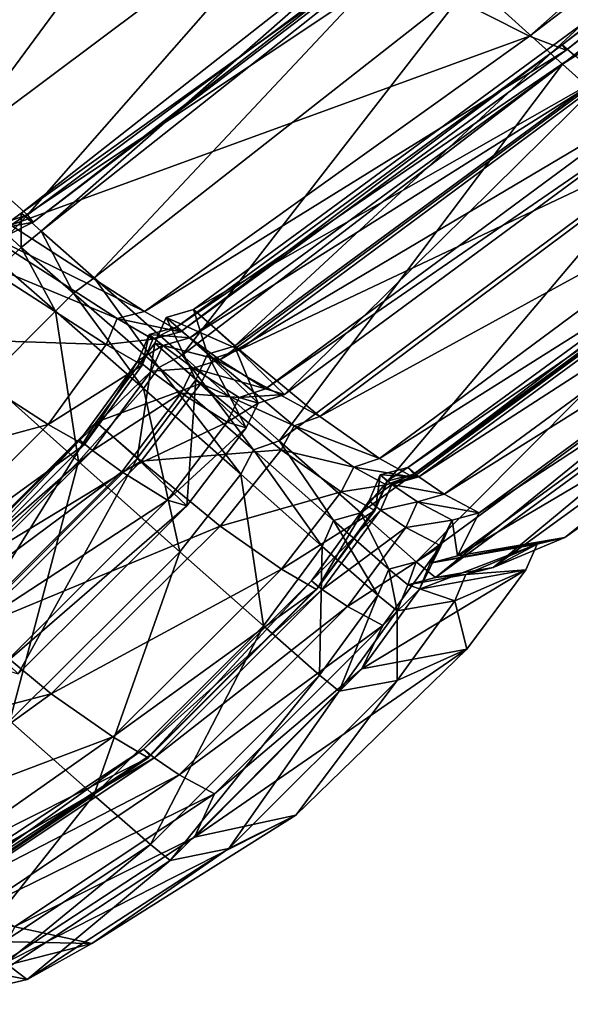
# Model space of a CAD drawing. Header units: millimetres. Extents: x 2387 to 13955, y -4964 to 364.
# Tile 936 of 1056: x 4559.35 to 4563.35, y 159.3 to 166.46. Entities that reach past the tile are written whole.
import ezdxf

# ---------------------------------------------------------------- set-up
doc = ezdxf.new("R2010")
doc.units = ezdxf.units.MM
doc.header["$MEASUREMENT"] = 0
doc.layers.add('Predefinito', color=7, linetype='Continuous', true_color=0x000000)

# ---------------------------------------------------------------- blocks, each defined once
blk = doc.blocks.new('Blocco 07')
at = {"layer": 'Predefinito'}
for points in [[(-300.1626, 170.9306, 304.6185), (-308.9433, 159.0743, 304.5374), (-308.9904, 159.0042, 320.2584)], [(-308.9904, 159.0042, 320.2584), (-300.1757, 170.8554, 320.3396), (-300.1626, 170.9306, 304.6185)], [(-308.9433, 159.0743, 304.5374), (-300.1626, 170.9306, 304.6185), (-300.0926, 170.8709, 301.1067)], [(-300.1757, 170.8554, 320.3396), (-308.9904, 159.0042, 320.2584), (-308.97, 158.8272, 359.3669)], [(-308.97, 158.8272, 359.3669), (-300.1193, 170.6884, 359.4481), (-300.1757, 170.8554, 320.3396)], [(-300.0926, 170.8709, 301.1067), (-308.8522, 159.0276, 301.0257), (-308.9433, 159.0743, 304.5374)], [(-308.8522, 159.0276, 301.0257), (-300.0926, 170.8709, 301.1067), (-299.899, 170.6588, 298.6248)], [(-300.1193, 170.6884, 359.4481), (-308.97, 158.8272, 359.3669), (-308.9195, 158.6139, 398.4755)], [(-308.9195, 158.6139, 398.4755), (-300.1025, 170.4899, 398.5567), (-300.1193, 170.6884, 359.4481)], [(-299.899, 170.6588, 298.6248), (-308.6141, 158.8564, 298.5442), (-308.8522, 159.0276, 301.0257)], [(-308.6141, 158.8564, 298.5442), (-299.899, 170.6588, 298.6248), (-299.5196, 170.2229, 296.8556)]]:
    blk.add_3dface(points, dxfattribs=at)
blk = doc.blocks.new('Blocco 08')
at = {"layer": 'Predefinito'}
for points in [[(-367.6833, -109.7178, 440.4827), (-375.5652, -115.3352, 440.5457), (-374.594, -115.8266, 435.5195)], [(-374.594, -115.8266, 435.5195), (-366.7121, -109.8035, 435.4521), (-367.6833, -109.7178, 440.4827)], [(-374.3573, -115.8886, 433.4953), (-366.4539, -109.7122, 433.4404), (-366.4344, -109.7584, 433.6364)], [(-366.3754, -109.7953, 433.2709), (-366.4539, -109.7122, 433.4404), (-374.3573, -115.8886, 433.4953)], [(-366.4344, -109.7584, 433.6364), (-374.3284, -115.9267, 433.6979), (-374.3573, -115.8886, 433.4953)], [(-374.3284, -115.9267, 433.6979), (-366.4344, -109.7584, 433.6364), (-366.7121, -109.8035, 435.4521)], [(-366.4519, -109.8302, 16.9158), (-374.3541, -116.029, 17.0109), (-375.016, -115.4309, 16.2828)], [(-366.7121, -109.8035, 435.4521), (-374.594, -115.8266, 435.5195), (-374.3284, -115.9267, 433.6979)], [(-374.3573, -115.8886, 433.4953), (-374.2676, -115.9654, 433.3194), (-366.3754, -109.7953, 433.2709)], [(-374.3541, -116.029, 17.0109), (-366.4519, -109.8302, 16.9158), (-365.7119, -110.5058, 18.649)], [(-388.4785, -110.1412, 485.8578), (-378.3609, -117.1984, 440.565), (-375.5652, -115.3352, 440.5457)], [(-365.7119, -110.5058, 18.649), (-373.6205, -116.6884, 18.7341), (-374.3541, -116.029, 17.0109)], [(-379.5099, -115.9925, 14.1021), (-380.1455, -115.4311, 13.7388), (-377.3919, -113.2949, 13.5953)], [(-377.3919, -113.2949, 13.5953), (-376.7393, -113.8793, 13.9777), (-379.5099, -115.9925, 14.1021)], [(-378.7769, -116.6433, 14.8995), (-379.5099, -115.9925, 14.1021), (-376.7393, -113.8793, 13.9777)], [(-376.7393, -113.8793, 13.9777), (-375.9863, -114.5556, 14.8187), (-378.7769, -116.6433, 14.8995)], [(-378.2403, -117.1242, 15.7452), (-378.7769, -116.6433, 14.8995), (-375.9863, -114.5556, 14.8187)], [(-375.9863, -114.5556, 14.8187), (-375.4417, -115.0426, 15.7081), (-378.2403, -117.1242, 15.7452)], [(-378.141, -117.242, 16.3442), (-378.2851, -117.1129, 16.4515), (-375.5299, -114.9483, 16.4095)], [(-375.4164, -115.0557, 16.2325), (-375.5299, -114.9483, 16.4095), (-378.2851, -117.1129, 16.4515)], [(-375.5299, -114.9483, 16.4095), (-375.4022, -115.0722, 16.2546), (-378.141, -117.242, 16.3442)], [(-378.2851, -117.1129, 16.4515), (-378.1973, -117.1772, 16.2572), (-375.4164, -115.0557, 16.2325)], [(-378.1973, -117.1772, 16.2572), (-378.2403, -117.1242, 15.7452), (-375.4417, -115.0426, 15.7081)], [(-375.4417, -115.0426, 15.7081), (-375.4164, -115.0557, 16.2325), (-378.1973, -117.1772, 16.2572)], [(-377.7544, -117.5804, 16.4122), (-378.141, -117.242, 16.3442), (-375.4022, -115.0722, 16.2546)], [(-375.4022, -115.0722, 16.2546), (-375.016, -115.4309, 16.2828), (-377.7544, -117.5804, 16.4122)], [(-374.594, -115.8266, 435.5195), (-375.5652, -115.3352, 440.5457), (-378.3609, -117.1984, 440.565)], [(-377.1165, -118.1421, 17.1319), (-377.7544, -117.5804, 16.4122), (-375.016, -115.4309, 16.2828)], [(-375.016, -115.4309, 16.2828), (-374.3541, -116.029, 17.0109), (-377.1165, -118.1421, 17.1319)], [(-376.7368, -118.0789, 426.7108), (-377.0344, -117.8124, 426.4962), (-374.2001, -115.7285, 426.4898)], [(-373.8898, -116.023, 426.4219), (-374.2001, -115.7285, 426.4898), (-377.0344, -117.8124, 426.4962)], [(-374.2001, -115.7285, 426.4898), (-373.9187, -116.0054, 426.6592), (-376.7368, -118.0789, 426.7108)], [(-378.3609, -117.1984, 440.565), (-377.3889, -117.825, 435.553), (-374.594, -115.8266, 435.5195)], [(-374.3284, -115.9267, 433.6979), (-374.594, -115.8266, 435.5195), (-377.3889, -117.825, 435.553)], [(-377.1282, -117.9737, 433.7214), (-377.158, -117.9389, 433.4966), (-374.3573, -115.8886, 433.4953)], [(-374.2676, -115.9654, 433.3194), (-374.3573, -115.8886, 433.4953), (-377.158, -117.9389, 433.4966)], [(-374.3573, -115.8886, 433.4953), (-374.3284, -115.9267, 433.6979), (-377.1282, -117.9737, 433.7214)], [(-377.3889, -117.825, 435.553), (-377.1282, -117.9737, 433.7214), (-374.3284, -115.9267, 433.6979)], [(-377.158, -117.9389, 433.4966), (-377.0612, -118.0175, 433.2997), (-374.2676, -115.9654, 433.3194)], [(-374.059, -116.125, 432.4134), (-374.2676, -115.9654, 433.3194), (-377.0612, -118.0175, 433.2997)], [(-376.4109, -118.7656, 18.8238), (-377.1165, -118.1421, 17.1319), (-374.3541, -116.029, 17.0109)], [(-377.0344, -117.8124, 426.4962), (-376.6992, -118.1053, 426.3873), (-373.8898, -116.023, 426.4219)], [(-376.372, -118.4294, 427.6779), (-376.7368, -118.0789, 426.7108), (-373.9187, -116.0054, 426.6592)], [(-373.3407, -116.516, 425.6235), (-373.8898, -116.023, 426.4219), (-376.6992, -118.1053, 426.3873)], [(-374.3541, -116.029, 17.0109), (-373.6205, -116.6884, 18.7341), (-376.4109, -118.7656, 18.8238)], [(-373.9187, -116.0054, 426.6592), (-373.5811, -116.3679, 427.6086), (-376.372, -118.4294, 427.6779)], [(-377.0612, -118.0175, 433.2997), (-376.8434, -118.1777, 432.3946), (-374.059, -116.125, 432.4134)], [(-373.7291, -116.3333, 430.0189), (-374.059, -116.125, 432.4134), (-376.8434, -118.1777, 432.3946)], [(-376.8434, -118.1777, 432.3946), (-376.5106, -118.3885, 430.0469), (-373.7291, -116.3333, 430.0189)], [(-373.5811, -116.3679, 427.6086), (-373.7291, -116.3333, 430.0189), (-376.5106, -118.3885, 430.0469)], [(-376.5106, -118.3885, 430.0469), (-376.372, -118.4294, 427.6779), (-373.5811, -116.3679, 427.6086)], [(-376.6992, -118.1053, 426.3873), (-376.1176, -118.5876, 425.576), (-373.3407, -116.516, 425.6235)], [(-372.9049, -116.8344, 423.2642), (-373.3407, -116.516, 425.6235), (-376.1176, -118.5876, 425.576)], [(-378.7769, -116.6433, 14.8995), (-378.2403, -117.1242, 15.7452), (-378.4304, -117.1899, 15.7562)], [(-375.8196, -119.2887, 21.8076), (-376.4109, -118.7656, 18.8238), (-373.6205, -116.6884, 18.7341)], [(-373.6205, -116.6884, 18.7341), (-373.0184, -117.2297, 21.7456), (-375.8196, -119.2887, 21.8076)], [(-376.1176, -118.5876, 425.576), (-375.6823, -118.893, 423.2569), (-372.9049, -116.8344, 423.2642)], [(-372.6483, -116.9815, 420.8585), (-372.9049, -116.8344, 423.2642), (-375.6823, -118.893, 423.2569)], [(-372.6014, -116.9779, 419.5359), (-372.6772, -116.9106, 419.7215), (-375.4786, -118.9597, 419.7355)], [(-375.4321, -119.0063, 419.9565), (-375.4786, -118.9597, 419.7355), (-372.6772, -116.9106, 419.7215)], [(-372.6772, -116.9106, 419.7215), (-372.634, -116.9598, 419.9202), (-375.4321, -119.0063, 419.9565)], [(-375.6823, -118.893, 423.2569), (-375.4395, -119.0299, 420.8953), (-372.6483, -116.9815, 420.8585)], [(-375.4786, -118.9597, 419.7355), (-375.3969, -119.0273, 419.5285), (-372.6014, -116.9779, 419.5359)], [(-375.4395, -119.0299, 420.8953), (-375.4321, -119.0063, 419.9565), (-372.634, -116.9598, 419.9202)], [(-372.634, -116.9598, 419.9202), (-372.6483, -116.9815, 420.8585), (-375.4395, -119.0299, 420.8953)], [(-372.4247, -117.1061, 417.7064), (-372.6014, -116.9779, 419.5359), (-375.3969, -119.0273, 419.5285)], [(-378.2847, -117.3615, 16.3898), (-378.4358, -117.2234, 16.4632), (-378.2851, -117.1129, 16.4515)], [(-378.1973, -117.1772, 16.2572), (-378.2851, -117.1129, 16.4515), (-378.4358, -117.2234, 16.4632)], [(-378.3698, -117.2637, 16.2591), (-378.4304, -117.1899, 15.7562), (-378.2403, -117.1242, 15.7452)], [(-378.2403, -117.1242, 15.7452), (-378.1973, -117.1772, 16.2572), (-378.3698, -117.2637, 16.2591)], [(-378.2851, -117.1129, 16.4515), (-378.141, -117.242, 16.3442), (-378.2847, -117.3615, 16.3898)], [(-375.3969, -119.0273, 419.5285), (-375.2131, -119.1536, 417.6894), (-372.4247, -117.1061, 417.7064)], [(-372.1717, -117.2449, 412.5721), (-372.4247, -117.1061, 417.7064), (-375.2131, -119.1536, 417.6894)], [(-377.3889, -117.825, 435.553), (-378.3609, -117.1984, 440.565), (-378.5599, -117.251, 440.5637)], [(-378.4358, -117.2234, 16.4632), (-378.3698, -117.2637, 16.2591), (-378.1973, -117.1772, 16.2572)], [(-377.5884, -117.8774, 435.5611), (-378.5599, -117.251, 440.5637), (-378.6395, -117.4399, 440.5676)], [(-378.5599, -117.251, 440.5637), (-377.5884, -117.8774, 435.5611), (-377.3889, -117.825, 435.553)], [(-378.4358, -117.2234, 16.4632), (-378.2847, -117.3615, 16.3898), (-378.4217, -117.4866, 16.3466)], [(-377.9048, -117.692, 16.4847), (-378.2847, -117.3615, 16.3898), (-378.141, -117.242, 16.3442)], [(-378.141, -117.242, 16.3442), (-377.7544, -117.5804, 16.4122), (-377.9048, -117.692, 16.4847)], [(-375.4165, -119.6436, 25.3501), (-375.8196, -119.2887, 21.8076), (-373.0184, -117.2297, 21.7456)], [(-373.0184, -117.2297, 21.7456), (-372.6138, -117.5905, 25.3066), (-375.4165, -119.6436, 25.3501)], [(-375.2131, -119.1536, 417.6894), (-374.9592, -119.2876, 412.5683), (-372.1717, -117.2449, 412.5721)], [(-372.3346, -117.569, 360.7541), (-372.1717, -117.2449, 412.5721), (-374.9592, -119.2876, 412.5683)], [(-378.0354, -117.8247, 16.4148), (-378.4217, -117.4866, 16.3466), (-378.2847, -117.3615, 16.3898)], [(-378.2847, -117.3615, 16.3898), (-377.9048, -117.692, 16.4847), (-378.0354, -117.8247, 16.4148)], [(-377.6677, -118.0664, 435.5545), (-378.6395, -117.4399, 440.5676), (-379.0604, -118.0189, 440.5753)], [(-378.6395, -117.4399, 440.5676), (-377.6677, -118.0664, 435.5545), (-377.5884, -117.8774, 435.5611)], [(-378.4217, -117.4866, 16.3466), (-378.0354, -117.8247, 16.4148), (-378.5347, -118.3219, 16.3126)], [(-375.1179, -119.6017, 360.7713), (-374.3385, -119.4667, 218.8973), (-371.5098, -117.471, 218.8725)], [(-371.5098, -117.471, 218.8725), (-372.3346, -117.569, 360.7541), (-375.1179, -119.6017, 360.7713)], [(-372.0616, -117.6551, 77.8681), (-371.5098, -117.471, 218.8725), (-374.3385, -119.4667, 218.8973)], [(-377.285, -118.2319, 17.1981), (-377.9048, -117.692, 16.4847), (-377.7544, -117.5804, 16.4122)], [(-377.7544, -117.5804, 16.4122), (-377.1165, -118.1421, 17.1319), (-377.285, -118.2319, 17.1981)], [(-375.277, -119.7586, 28.7131), (-375.4165, -119.6436, 25.3501), (-372.6138, -117.5905, 25.3066)], [(-372.6138, -117.5905, 25.3066), (-372.4748, -117.7087, 28.6803), (-375.277, -119.7586, 28.7131)], [(-374.9592, -119.2876, 412.5683), (-375.1179, -119.6017, 360.7713), (-372.3346, -117.569, 360.7541)], [(-377.3971, -118.386, 17.1346), (-378.0354, -117.8247, 16.4148), (-377.9048, -117.692, 16.4847)], [(-377.9048, -117.692, 16.4847), (-377.285, -118.2319, 17.1981), (-377.3971, -118.386, 17.1346)], [(-374.8571, -119.6863, 77.8956), (-375.277, -119.7586, 28.7131), (-372.4748, -117.7087, 28.6803)], [(-374.3385, -119.4667, 218.8973), (-374.8571, -119.6863, 77.8956), (-372.0616, -117.6551, 77.8681)], [(-372.4748, -117.7087, 28.6803), (-372.0616, -117.6551, 77.8681), (-374.8571, -119.6863, 77.8956)], [(-377.868, -118.9158, 17.0421), (-378.5347, -118.3219, 16.3126), (-378.0354, -117.8247, 16.4148)], [(-378.0354, -117.8247, 16.4148), (-377.3971, -118.386, 17.1346), (-377.868, -118.9158, 17.0421)], [(-377.1282, -117.9737, 433.7214), (-377.3889, -117.825, 435.553), (-377.5884, -117.8774, 435.5611)], [(-376.932, -118.1369, 426.731), (-377.2321, -117.8695, 426.4874), (-377.0344, -117.8124, 426.4962)], [(-376.6992, -118.1053, 426.3873), (-377.0344, -117.8124, 426.4962), (-377.2321, -117.8695, 426.4874)], [(-377.0344, -117.8124, 426.4962), (-376.7368, -118.0789, 426.7108), (-376.932, -118.1369, 426.731)], [(-377.328, -118.0261, 433.7228), (-377.5884, -117.8774, 435.5611), (-377.6677, -118.0664, 435.5545)], [(-377.5884, -117.8774, 435.5611), (-377.328, -118.0261, 433.7228), (-377.1282, -117.9737, 433.7214)], [(-377.0159, -118.3218, 426.7131), (-377.3152, -118.0557, 426.4986), (-377.2321, -117.8695, 426.4874)], [(-376.8895, -118.1683, 426.3505), (-377.2321, -117.8695, 426.4874), (-377.3152, -118.0557, 426.4986)], [(-377.2321, -117.8695, 426.4874), (-376.8895, -118.1683, 426.3505), (-376.6992, -118.1053, 426.3873)], [(-377.2321, -117.8695, 426.4874), (-376.932, -118.1369, 426.731), (-377.0159, -118.3218, 426.7131)], [(-377.4073, -118.2155, 433.7239), (-377.4361, -118.1808, 433.4979), (-377.3558, -117.9925, 433.4832)], [(-377.2566, -118.074, 433.272), (-377.3558, -117.9925, 433.4832), (-377.4361, -118.1808, 433.4979)], [(-377.3558, -117.9925, 433.4832), (-377.328, -118.0261, 433.7228), (-377.4073, -118.2155, 433.7239)], [(-377.328, -118.0261, 433.7228), (-377.3558, -117.9925, 433.4832), (-377.158, -117.9389, 433.4966)], [(-377.0612, -118.0175, 433.2997), (-377.158, -117.9389, 433.4966), (-377.3558, -117.9925, 433.4832)], [(-377.3558, -117.9925, 433.4832), (-377.2566, -118.074, 433.272), (-377.0612, -118.0175, 433.2997)], [(-377.158, -117.9389, 433.4966), (-377.1282, -117.9737, 433.7214), (-377.328, -118.0261, 433.7228)], [(-378.0879, -118.6462, 435.549), (-379.0604, -118.0189, 440.5753), (-380.2814, -119.2428, 440.5872)], [(-379.0604, -118.0189, 440.5753), (-378.0879, -118.6462, 435.549), (-377.6677, -118.0664, 435.5545)], [(-377.4073, -118.2155, 433.7239), (-377.6677, -118.0664, 435.5545), (-378.0879, -118.6462, 435.549)], [(-377.4423, -118.8943, 426.6879), (-377.7402, -118.6302, 426.5185), (-377.3152, -118.0557, 426.4986)], [(-376.9796, -118.3482, 426.3898), (-377.3152, -118.0557, 426.4986), (-377.7402, -118.6302, 426.5185)], [(-377.6677, -118.0664, 435.5545), (-377.4073, -118.2155, 433.7239), (-377.328, -118.0261, 433.7228)], [(-377.3152, -118.0557, 426.4986), (-377.0159, -118.3218, 426.7131), (-377.4423, -118.8943, 426.6879)], [(-377.3152, -118.0557, 426.4986), (-376.9796, -118.3482, 426.3898), (-376.8895, -118.1683, 426.3505)], [(-376.8434, -118.1777, 432.3946), (-377.0612, -118.0175, 433.2997), (-377.2566, -118.074, 433.272)], [(-377.4361, -118.1808, 433.4979), (-377.3407, -118.2594, 433.3013), (-377.2566, -118.074, 433.272)], [(-377.0372, -118.2375, 432.3682), (-377.2566, -118.074, 433.272), (-377.3407, -118.2594, 433.3013)], [(-377.2566, -118.074, 433.272), (-377.0372, -118.2375, 432.3682), (-376.8434, -118.1777, 432.3946)], [(-376.6517, -118.6718, 427.6806), (-377.0159, -118.3218, 426.7131), (-376.932, -118.1369, 426.731)], [(-376.5649, -118.4908, 427.7095), (-376.932, -118.1369, 426.731), (-376.7368, -118.0789, 426.7108)], [(-376.932, -118.1369, 426.731), (-376.5649, -118.4908, 427.7095), (-376.6517, -118.6718, 427.6806)], [(-376.1176, -118.5876, 425.576), (-376.6992, -118.1053, 426.3873), (-376.8895, -118.1683, 426.3505)], [(-376.7368, -118.0789, 426.7108), (-376.372, -118.4294, 427.6779), (-376.5649, -118.4908, 427.7095)], [(-377.8274, -118.7953, 433.7276), (-377.8588, -118.7601, 433.5245), (-377.4361, -118.1808, 433.4979)], [(-377.3407, -118.2594, 433.3013), (-377.4361, -118.1808, 433.4979), (-377.8588, -118.7601, 433.5245)], [(-377.4361, -118.1808, 433.4979), (-377.4073, -118.2155, 433.7239), (-377.8274, -118.7953, 433.7276)], [(-376.5989, -118.8313, 18.8674), (-377.285, -118.2319, 17.1981), (-377.1165, -118.1421, 17.1319)], [(-377.1165, -118.1421, 17.1319), (-376.4109, -118.7656, 18.8238), (-376.5989, -118.8313, 18.8674)], [(-376.5106, -118.3885, 430.0469), (-376.8434, -118.1777, 432.3946), (-377.0372, -118.2375, 432.3682)], [(-376.3038, -118.6569, 425.5298), (-376.8895, -118.1683, 426.3505), (-376.9796, -118.3482, 426.3898)], [(-376.8895, -118.1683, 426.3505), (-376.3038, -118.6569, 425.5298), (-376.1176, -118.5876, 425.576)], [(-378.0879, -118.6462, 435.549), (-377.8274, -118.7953, 433.7276), (-377.4073, -118.2155, 433.7239)], [(-377.8588, -118.7601, 433.5245), (-377.7671, -118.8344, 433.3492), (-377.3407, -118.2594, 433.3013)], [(-377.1227, -118.4198, 432.3973), (-377.3407, -118.2594, 433.3013), (-377.7671, -118.8344, 433.3492)], [(-376.6905, -119.0083, 18.8251), (-377.3971, -118.386, 17.1346), (-377.285, -118.2319, 17.1981)], [(-377.3407, -118.2594, 433.3013), (-377.1227, -118.4198, 432.3973), (-377.0372, -118.2375, 432.3682)], [(-377.285, -118.2319, 17.1981), (-376.5989, -118.8313, 18.8674), (-376.6905, -119.0083, 18.8251)], [(-376.7016, -118.4501, 430.0513), (-377.0372, -118.2375, 432.3682), (-377.1227, -118.4198, 432.3973)], [(-377.0372, -118.2375, 432.3682), (-376.7016, -118.4501, 430.0513), (-376.5106, -118.3885, 430.0469)], [(-378.5347, -118.3219, 16.3126), (-377.868, -118.9158, 17.0421), (-379.1136, -120.1304, 17.0196)], [(-377.7402, -118.6302, 426.5185), (-377.4135, -118.912, 426.4505), (-376.9796, -118.3482, 426.3898)], [(-377.0815, -119.2381, 427.6402), (-377.4423, -118.8943, 426.6879), (-377.0159, -118.3218, 426.7131)], [(-376.3974, -118.83, 425.5787), (-376.9796, -118.3482, 426.3898), (-377.4135, -118.912, 426.4505)], [(-377.0159, -118.3218, 426.7131), (-376.6517, -118.6718, 427.6806), (-377.0815, -119.2381, 427.6402)], [(-376.9796, -118.3482, 426.3898), (-376.3974, -118.83, 425.5787), (-376.3038, -118.6569, 425.5298)], [(-377.132, -119.5717, 18.7651), (-377.868, -118.9158, 17.0421), (-377.3971, -118.386, 17.1346)], [(-377.7671, -118.8344, 433.3492), (-377.5532, -118.99, 432.4437), (-377.1227, -118.4198, 432.3973)], [(-376.7887, -118.6306, 430.0494), (-377.1227, -118.4198, 432.3973), (-377.5532, -118.99, 432.4437)], [(-377.3971, -118.386, 17.1346), (-376.6905, -119.0083, 18.8251), (-377.132, -119.5717, 18.7651)], [(-377.1227, -118.4198, 432.3973), (-376.7887, -118.6306, 430.0494), (-376.7016, -118.4501, 430.0513)], [(-376.372, -118.4294, 427.6779), (-376.5106, -118.3885, 430.0469), (-376.7016, -118.4501, 430.0513)], [(-376.5649, -118.4908, 427.7095), (-376.7016, -118.4501, 430.0513), (-376.7887, -118.6306, 430.0494)], [(-376.7887, -118.6306, 430.0494), (-376.6517, -118.6718, 427.6806), (-376.5649, -118.4908, 427.7095)], [(-376.7016, -118.4501, 430.0513), (-376.5649, -118.4908, 427.7095), (-376.372, -118.4294, 427.6779)], [(-378.6658, -120.1158, 426.6893), (-378.9632, -119.8521, 426.5331), (-377.7402, -118.6302, 426.5185)], [(-377.4135, -118.912, 426.4505), (-377.7402, -118.6302, 426.5185), (-378.9632, -119.8521, 426.5331)], [(-377.7402, -118.6302, 426.5185), (-377.4423, -118.8943, 426.6879), (-378.6658, -120.1158, 426.6893)], [(-377.5532, -118.99, 432.4437), (-377.2215, -119.1972, 430.0496), (-376.7887, -118.6306, 430.0494)], [(-376.6517, -118.6718, 427.6806), (-376.7887, -118.6306, 430.0494), (-377.2215, -119.1972, 430.0496)], [(-375.6823, -118.893, 423.2569), (-376.1176, -118.5876, 425.576), (-376.3038, -118.6569, 425.5298)], [(-380.2814, -119.2428, 440.5872), (-379.3084, -119.8703, 435.5565), (-378.0879, -118.6462, 435.549)], [(-377.8274, -118.7953, 433.7276), (-378.0879, -118.6462, 435.549), (-379.3084, -119.8703, 435.5565)], [(-377.2215, -119.1972, 430.0496), (-377.0815, -119.2381, 427.6402), (-376.6517, -118.6718, 427.6806)], [(-375.87, -118.9562, 423.2366), (-376.3038, -118.6569, 425.5298), (-376.3974, -118.83, 425.5787)], [(-376.3038, -118.6569, 425.5298), (-375.87, -118.9562, 423.2366), (-375.6823, -118.893, 423.2569)], [(-379.049, -120.0194, 433.7387), (-379.0809, -119.9834, 433.5418), (-377.8588, -118.7601, 433.5245)], [(-377.7671, -118.8344, 433.3492), (-377.8588, -118.7601, 433.5245), (-379.0809, -119.9834, 433.5418)], [(-377.8588, -118.7601, 433.5245), (-377.8274, -118.7953, 433.7276), (-379.049, -120.0194, 433.7387)], [(-376.0164, -119.345, 21.8347), (-376.5989, -118.8313, 18.8674), (-376.4109, -118.7656, 18.8238)], [(-376.4109, -118.7656, 18.8238), (-375.8196, -119.2887, 21.8076), (-376.0164, -119.345, 21.8347)], [(-379.3084, -119.8703, 435.5565), (-379.049, -120.0194, 433.7387), (-377.8274, -118.7953, 433.7276)], [(-379.0809, -119.9834, 433.5418), (-378.9891, -120.0564, 433.3746), (-377.7671, -118.8344, 433.3492)], [(-377.5532, -118.99, 432.4437), (-377.7671, -118.8344, 433.3492), (-378.9891, -120.0564, 433.3746)], [(-377.4135, -118.912, 426.4505), (-376.8396, -119.386, 425.6537), (-376.3974, -118.83, 425.5787)], [(-375.9614, -119.1349, 423.2596), (-376.3974, -118.83, 425.5787), (-376.8396, -119.386, 425.6537)], [(-376.0993, -119.5316, 21.8104), (-376.6905, -119.0083, 18.8251), (-376.5989, -118.8313, 18.8674)], [(-376.5989, -118.8313, 18.8674), (-376.0164, -119.345, 21.8347), (-376.0993, -119.5316, 21.8104)], [(-376.3974, -118.83, 425.5787), (-375.9614, -119.1349, 423.2596), (-375.87, -118.9562, 423.2366)], [(-378.3667, -120.798, 18.7548), (-379.1136, -120.1304, 17.0196), (-377.868, -118.9158, 17.0421)], [(-378.9632, -119.8521, 426.5331), (-378.6395, -120.1306, 426.4807), (-377.4135, -118.912, 426.4505)], [(-378.3065, -120.4576, 427.6353), (-378.6658, -120.1158, 426.6893), (-377.4423, -118.8943, 426.6879)], [(-376.8396, -119.386, 425.6537), (-377.4135, -118.912, 426.4505), (-378.6395, -120.1306, 426.4807)], [(-377.868, -118.9158, 17.0421), (-377.132, -119.5717, 18.7651), (-378.3667, -120.798, 18.7548)], [(-377.4423, -118.8943, 426.6879), (-377.0815, -119.2381, 427.6402), (-378.3065, -120.4576, 427.6353)], [(-375.4395, -119.0299, 420.8953), (-375.6823, -118.893, 423.2569), (-375.87, -118.9562, 423.2366)], [(-378.9891, -120.0564, 433.3746), (-378.7765, -120.2105, 432.4688), (-377.5532, -118.99, 432.4437)], [(-377.2215, -119.1972, 430.0496), (-377.5532, -118.99, 432.4437), (-378.7765, -120.2105, 432.4688)], [(-375.6348, -119.0857, 420.9045), (-375.87, -118.9562, 423.2366), (-375.9614, -119.1349, 423.2596)], [(-375.87, -118.9562, 423.2366), (-375.6348, -119.0857, 420.9045), (-375.4395, -119.0299, 420.8953)], [(-375.3969, -119.0273, 419.5285), (-375.4786, -118.9597, 419.7355), (-375.6784, -119.0125, 419.73)], [(-375.6304, -119.0589, 419.9655), (-375.6784, -119.0125, 419.73), (-375.4786, -118.9597, 419.7355)], [(-375.4786, -118.9597, 419.7355), (-375.4321, -119.0063, 419.9565), (-375.6304, -119.0589, 419.9655)], [(-376.5266, -120.1097, 21.7772), (-377.132, -119.5717, 18.7651), (-376.6905, -119.0083, 18.8251)], [(-376.6905, -119.0083, 18.8251), (-376.0993, -119.5316, 21.8104), (-376.5266, -120.1097, 21.7772)], [(-375.5941, -119.0813, 419.5086), (-375.6784, -119.0125, 419.73), (-375.7578, -119.2017, 419.7382)], [(-375.7098, -119.2481, 419.959), (-375.7578, -119.2017, 419.7382), (-375.6784, -119.0125, 419.73)], [(-375.7169, -119.2714, 420.8967), (-375.7098, -119.2481, 419.959), (-375.6304, -119.0589, 419.9655)], [(-375.6304, -119.0589, 419.9655), (-375.6348, -119.0857, 420.9045), (-375.7169, -119.2714, 420.8967)], [(-375.6784, -119.0125, 419.73), (-375.6304, -119.0589, 419.9655), (-375.7098, -119.2481, 419.959)], [(-375.6784, -119.0125, 419.73), (-375.5941, -119.0813, 419.5086), (-375.3969, -119.0273, 419.5285)], [(-375.4321, -119.0063, 419.9565), (-375.4395, -119.0299, 420.8953), (-375.6348, -119.0857, 420.9045)], [(-375.6348, -119.0857, 420.9045), (-375.6304, -119.0589, 419.9655), (-375.4321, -119.0063, 419.9565)], [(-375.2131, -119.1536, 417.6894), (-375.3969, -119.0273, 419.5285), (-375.5941, -119.0813, 419.5086)], [(-376.8396, -119.386, 425.6537), (-376.3959, -119.6975, 423.2955), (-375.9614, -119.1349, 423.2596)], [(-375.7169, -119.2714, 420.8967), (-375.9614, -119.1349, 423.2596), (-376.3959, -119.6975, 423.2955)], [(-375.9614, -119.1349, 423.2596), (-375.7169, -119.2714, 420.8967), (-375.6348, -119.0857, 420.9045)], [(-375.7578, -119.2017, 419.7382), (-375.6761, -119.2693, 419.5313), (-375.5941, -119.0813, 419.5086)], [(-375.4076, -119.2089, 417.6627), (-375.5941, -119.0813, 419.5086), (-375.6761, -119.2693, 419.5313)], [(-375.5941, -119.0813, 419.5086), (-375.4076, -119.2089, 417.6627), (-375.2131, -119.1536, 417.6894)], [(-378.7765, -120.2105, 432.4688), (-378.4454, -120.4166, 430.0593), (-377.2215, -119.1972, 430.0496)], [(-377.0815, -119.2381, 427.6402), (-377.2215, -119.1972, 430.0496), (-378.4454, -120.4166, 430.0593)], [(-375.6761, -119.2693, 419.5313), (-375.7578, -119.2017, 419.7382), (-376.1778, -119.7811, 419.7526)], [(-376.1297, -119.8275, 419.9512), (-376.1778, -119.7811, 419.7526), (-375.7578, -119.2017, 419.7382)], [(-375.7578, -119.2017, 419.7382), (-375.7098, -119.2481, 419.959), (-376.1297, -119.8275, 419.9512)], [(-375.6761, -119.2693, 419.5313), (-375.4919, -119.3953, 417.6922), (-375.4076, -119.2089, 417.6627)], [(-375.1569, -119.3418, 412.5513), (-375.4076, -119.2089, 417.6627), (-375.4919, -119.3953, 417.6922)], [(-374.9592, -119.2876, 412.5683), (-375.2131, -119.1536, 417.6894), (-375.4076, -119.2089, 417.6627)], [(-375.4076, -119.2089, 417.6627), (-375.1569, -119.3418, 412.5513), (-374.9592, -119.2876, 412.5683)], [(-378.4454, -120.4166, 430.0593), (-378.3065, -120.4576, 427.6353), (-377.0815, -119.2381, 427.6402)], [(-376.3959, -119.6975, 423.2955), (-376.1401, -119.8453, 420.89), (-375.7169, -119.2714, 420.8967)], [(-376.1778, -119.7811, 419.7526), (-376.0985, -119.8459, 419.5684), (-375.6761, -119.2693, 419.5313)], [(-375.7098, -119.2481, 419.959), (-375.7169, -119.2714, 420.8967), (-376.1401, -119.8453, 420.89)], [(-376.1401, -119.8453, 420.89), (-376.1297, -119.8275, 419.9512), (-375.7098, -119.2481, 419.959)], [(-375.4919, -119.3953, 417.6922), (-375.6761, -119.2693, 419.5313), (-376.0985, -119.8459, 419.5684)], [(-375.695, -119.8861, 25.3527), (-376.0993, -119.5316, 21.8104), (-376.0164, -119.345, 21.8347)], [(-375.6148, -119.6967, 25.3636), (-376.0164, -119.345, 21.8347), (-375.8196, -119.2887, 21.8076)], [(-376.0164, -119.345, 21.8347), (-375.6148, -119.6967, 25.3636), (-375.695, -119.8861, 25.3527)], [(-375.8196, -119.2887, 21.8076), (-375.4165, -119.6436, 25.3501), (-375.6148, -119.6967, 25.3636)], [(-375.4919, -119.3953, 417.6922), (-375.2376, -119.529, 412.5711), (-375.1569, -119.3418, 412.5513)], [(-375.1569, -119.3418, 412.5513), (-375.3157, -119.653, 360.7673), (-375.1179, -119.6017, 360.7713)], [(-375.3157, -119.653, 360.7673), (-375.1569, -119.3418, 412.5513), (-375.2376, -119.529, 412.5711)], [(-375.1179, -119.6017, 360.7713), (-374.9592, -119.2876, 412.5683), (-375.1569, -119.3418, 412.5513)], [(-378.6395, -120.1306, 426.4807), (-378.0678, -120.6017, 425.6891), (-376.8396, -119.386, 425.6537)], [(-376.3959, -119.6975, 423.2955), (-376.8396, -119.386, 425.6537), (-378.0678, -120.6017, 425.6891)], [(-376.0985, -119.8459, 419.5684), (-375.9162, -119.9696, 417.738), (-375.4919, -119.3953, 417.6922)], [(-375.2376, -119.529, 412.5711), (-375.4919, -119.3953, 417.6922), (-375.9162, -119.9696, 417.738)], [(-374.3385, -119.4667, 218.8973), (-375.1179, -119.6017, 360.7713), (-375.3157, -119.653, 360.7673)], [(-375.3157, -119.653, 360.7673), (-374.5385, -119.5146, 218.8986), (-374.3385, -119.4667, 218.8973)], [(-374.8571, -119.6863, 77.8956), (-374.3385, -119.4667, 218.8973), (-374.5385, -119.5146, 218.8986)], [(-376.1181, -120.468, 25.3394), (-376.5266, -120.1097, 21.7772), (-376.0993, -119.5316, 21.8104)], [(-376.0993, -119.5316, 21.8104), (-375.695, -119.8861, 25.3527), (-376.1181, -120.468, 25.3394)], [(-375.9162, -119.9696, 417.738), (-375.6602, -120.1063, 412.6041), (-375.2376, -119.529, 412.5711)], [(-375.3936, -119.8422, 360.7728), (-375.2376, -119.529, 412.5711), (-375.6602, -120.1063, 412.6041)], [(-375.3936, -119.8422, 360.7728), (-374.6201, -119.7032, 218.9001), (-374.5385, -119.5146, 218.8986)], [(-374.5385, -119.5146, 218.8986), (-375.3157, -119.653, 360.7673), (-375.3936, -119.8422, 360.7728)], [(-375.2376, -119.529, 412.5711), (-375.3936, -119.8422, 360.7728), (-375.3157, -119.653, 360.7673)], [(-374.5385, -119.5146, 218.8986), (-375.0571, -119.7368, 77.8987), (-374.8571, -119.6863, 77.8956)], [(-375.0571, -119.7368, 77.8987), (-374.5385, -119.5146, 218.8986), (-374.6201, -119.7032, 218.9001)], [(-377.7566, -121.3393, 21.7753), (-378.3667, -120.798, 18.7548), (-377.132, -119.5717, 18.7651)], [(-377.132, -119.5717, 18.7651), (-376.5266, -120.1097, 21.7772), (-377.7566, -121.3393, 21.7753)], [(-378.0678, -120.6017, 425.6891), (-377.6205, -120.9158, 423.3179), (-376.3959, -119.6975, 423.2955)], [(-376.1401, -119.8453, 420.89), (-376.3959, -119.6975, 423.2955), (-377.6205, -120.9158, 423.3179)], [(-374.6201, -119.7032, 218.9001), (-375.3936, -119.8422, 360.7728), (-375.8124, -120.4213, 360.7861)], [(-375.8124, -120.4213, 360.7861), (-375.049, -120.2782, 218.9046), (-374.6201, -119.7032, 218.9001)], [(-375.5559, -120.001, 28.7159), (-375.695, -119.8861, 25.3527), (-375.6148, -119.6967, 25.3636)], [(-375.4769, -119.8106, 28.7195), (-375.6148, -119.6967, 25.3636), (-375.4165, -119.6436, 25.3501)], [(-375.6148, -119.6967, 25.3636), (-375.4769, -119.8106, 28.7195), (-375.5559, -120.001, 28.7159)], [(-375.4165, -119.6436, 25.3501), (-375.277, -119.7586, 28.7131), (-375.4769, -119.8106, 28.7195)], [(-375.277, -119.7586, 28.7131), (-374.8571, -119.6863, 77.8956), (-375.0571, -119.7368, 77.8987)], [(-375.1354, -119.9265, 77.8985), (-374.6201, -119.7032, 218.9001), (-375.049, -120.2782, 218.9046)], [(-374.6201, -119.7032, 218.9001), (-375.1354, -119.9265, 77.8985), (-375.0571, -119.7368, 77.8987)], [(-376.0985, -119.8459, 419.5684), (-376.1778, -119.7811, 419.7526), (-377.3974, -121.0051, 419.7678)], [(-377.3507, -121.0515, 419.9593), (-377.3974, -121.0051, 419.7678), (-376.1778, -119.7811, 419.7526)], [(-376.1778, -119.7811, 419.7526), (-376.1297, -119.8275, 419.9512), (-377.3507, -121.0515, 419.9593)], [(-375.0571, -119.7368, 77.8987), (-375.4769, -119.8106, 28.7195), (-375.277, -119.7586, 28.7131)], [(-375.4769, -119.8106, 28.7195), (-375.0571, -119.7368, 77.8987), (-375.1354, -119.9265, 77.8985)], [(-377.6205, -120.9158, 423.3179), (-377.3625, -121.0676, 420.8979), (-376.1401, -119.8453, 420.89)], [(-377.3974, -121.0051, 419.7678), (-377.3203, -121.0687, 419.59), (-376.0985, -119.8459, 419.5684)], [(-377.3625, -121.0676, 420.8979), (-377.3507, -121.0515, 419.9593), (-376.1297, -119.8275, 419.9512)], [(-376.1297, -119.8275, 419.9512), (-376.1401, -119.8453, 420.89), (-377.3625, -121.0676, 420.8979)], [(-375.9162, -119.9696, 417.738), (-376.0985, -119.8459, 419.5684), (-377.3203, -121.0687, 419.59)], [(-375.6602, -120.1063, 412.6041), (-375.8124, -120.4213, 360.7861), (-375.3936, -119.8422, 360.7728)], [(-375.1354, -119.9265, 77.8985), (-375.5559, -120.001, 28.7159), (-375.4769, -119.8106, 28.7195)], [(-375.9772, -120.5836, 28.7125), (-376.1181, -120.468, 25.3394), (-375.695, -119.8861, 25.3527)], [(-375.695, -119.8861, 25.3527), (-375.5559, -120.001, 28.7159), (-375.9772, -120.5836, 28.7125)], [(-377.3203, -121.0687, 419.59), (-377.1371, -121.1919, 417.7637), (-375.9162, -119.9696, 417.738)], [(-375.6602, -120.1063, 412.6041), (-375.9162, -119.9696, 417.738), (-377.1371, -121.1919, 417.7637)], [(-375.5559, -120.001, 28.7159), (-375.1354, -119.9265, 77.8985), (-375.5548, -120.5064, 77.9003)], [(-375.049, -120.2782, 218.9046), (-375.5548, -120.5064, 77.9003), (-375.1354, -119.9265, 77.8985)], [(-375.5548, -120.5064, 77.9003), (-375.9772, -120.5836, 28.7125), (-375.5559, -120.001, 28.7159)], [(-378.0678, -120.6017, 425.6891), (-378.6395, -120.1306, 426.4807), (-380.0575, -121.1219, 426.3525)], [(-377.3457, -121.6979, 25.3444), (-377.7566, -121.3393, 21.7753), (-376.5266, -120.1097, 21.7772)], [(-376.5266, -120.1097, 21.7772), (-376.1181, -120.468, 25.3394), (-377.3457, -121.6979, 25.3444)], [(-377.1371, -121.1919, 417.7637), (-376.8802, -121.3291, 412.6241), (-375.6602, -120.1063, 412.6041)], [(-375.8124, -120.4213, 360.7861), (-375.6602, -120.1063, 412.6041), (-376.8802, -121.3291, 412.6241)], [(-377.0273, -121.643, 360.8008), (-376.2914, -121.483, 218.9169), (-375.049, -120.2782, 218.9046)], [(-375.049, -120.2782, 218.9046), (-375.8124, -120.4213, 360.7861), (-377.0273, -121.643, 360.8008)], [(-375.5548, -120.5064, 77.9003), (-375.049, -120.2782, 218.9046), (-376.2914, -121.483, 218.9169)], [(-376.8802, -121.3291, 412.6241), (-377.0273, -121.643, 360.8008), (-375.8124, -120.4213, 360.7861)], [(-377.2034, -121.8139, 28.7222), (-377.3457, -121.6979, 25.3444), (-376.1181, -120.468, 25.3394)], [(-376.1181, -120.468, 25.3394), (-375.9772, -120.5836, 28.7125), (-377.2034, -121.8139, 28.7222)], [(-375.9772, -120.5836, 28.7125), (-375.5548, -120.5064, 77.9003), (-376.7777, -121.7269, 77.9117)], [(-376.2914, -121.483, 218.9169), (-376.7777, -121.7269, 77.9117), (-375.5548, -120.5064, 77.9003)], [(-380.0575, -121.1219, 426.3525), (-379.465, -121.6114, 425.5275), (-378.0678, -120.6017, 425.6891)], [(-377.6205, -120.9158, 423.3179), (-378.0678, -120.6017, 425.6891), (-379.465, -121.6114, 425.5275)], [(-376.7777, -121.7269, 77.9117), (-377.2034, -121.8139, 28.7222), (-375.9772, -120.5836, 28.7125)], [(-378.3667, -120.798, 18.7548), (-377.7566, -121.3393, 21.7753), (-379.2097, -122.3165, 21.8804)], [(-379.465, -121.6114, 425.5275), (-379.0357, -121.9097, 423.2519), (-377.6205, -120.9158, 423.3179)], [(-377.3625, -121.0676, 420.8979), (-377.6205, -120.9158, 423.3179), (-379.0357, -121.9097, 423.2519)], [(-379.0357, -121.9097, 423.2519), (-378.8086, -122.0377, 420.9384), (-377.3625, -121.0676, 420.8979)], [(-377.3203, -121.0687, 419.59), (-377.3974, -121.0051, 419.7678), (-378.8541, -121.9641, 419.7538)], [(-378.8075, -122.0104, 419.9991), (-378.8541, -121.9641, 419.7538), (-377.3974, -121.0051, 419.7678)], [(-378.8541, -121.9641, 419.7538), (-378.769, -122.0332, 419.5233), (-377.3203, -121.0687, 419.59)], [(-377.3507, -121.0515, 419.9593), (-377.3625, -121.0676, 420.8979), (-378.8086, -122.0377, 420.9384)], [(-378.8086, -122.0377, 420.9384), (-378.8075, -122.0104, 419.9991), (-377.3507, -121.0515, 419.9593)], [(-377.3974, -121.0051, 419.7678), (-377.3507, -121.0515, 419.9593), (-378.8075, -122.0104, 419.9991)], [(-377.1371, -121.1919, 417.7637), (-377.3203, -121.0687, 419.59), (-378.769, -122.0332, 419.5233)], [(-378.769, -122.0332, 419.5233), (-378.5806, -122.1611, 417.6735), (-377.1371, -121.1919, 417.7637)], [(-376.8802, -121.3291, 412.6241), (-377.1371, -121.1919, 417.7637), (-378.5806, -122.1611, 417.6735)], [(-378.808, -122.6652, 25.4013), (-379.2097, -122.3165, 21.8804), (-377.7566, -121.3393, 21.7753)], [(-377.7566, -121.3393, 21.7753), (-377.3457, -121.6979, 25.3444), (-378.808, -122.6652, 25.4013)], [(-378.5806, -122.1611, 417.6735), (-378.3308, -122.2937, 412.5684), (-376.8802, -121.3291, 412.6241)], [(-377.0273, -121.643, 360.8008), (-376.8802, -121.3291, 412.6241), (-378.3308, -122.2937, 412.5684)], [(-376.2914, -121.483, 218.9169), (-377.0273, -121.643, 360.8008), (-378.4825, -122.5983, 360.7935)], [(-378.4825, -122.5983, 360.7935), (-377.7712, -122.4154, 218.9282), (-376.2914, -121.483, 218.9169)], [(-376.7777, -121.7269, 77.9117), (-376.2914, -121.483, 218.9169), (-377.7712, -122.4154, 218.9282)], [(-378.6686, -122.7769, 28.7526), (-378.808, -122.6652, 25.4013), (-377.3457, -121.6979, 25.3444)], [(-377.3457, -121.6979, 25.3444), (-377.2034, -121.8139, 28.7222), (-378.6686, -122.7769, 28.7526)], [(-378.3308, -122.2937, 412.5684), (-378.4825, -122.5983, 360.7935), (-377.0273, -121.643, 360.8008)], [(-377.2034, -121.8139, 28.7222), (-376.7777, -121.7269, 77.9117), (-378.241, -122.6773, 77.9295)], [(-377.7712, -122.4154, 218.9282), (-378.241, -122.6773, 77.9295), (-376.7777, -121.7269, 77.9117)], [(-378.241, -122.6773, 77.9295), (-378.6686, -122.7769, 28.7526), (-377.2034, -121.8139, 28.7222)], [(-379.6217, -122.3779, 360.7394), (-378.9115, -122.1701, 218.9306), (-377.7712, -122.4154, 218.9282)], [(-378.9115, -122.1701, 218.9306), (-379.3842, -122.4465, 77.9517), (-378.241, -122.6773, 77.9295)], [(-378.241, -122.6773, 77.9295), (-377.7712, -122.4154, 218.9282), (-378.9115, -122.1701, 218.9306)], [(-377.7712, -122.4154, 218.9282), (-378.4825, -122.5983, 360.7935), (-379.6217, -122.3779, 360.7394)], [(-378.6686, -122.7769, 28.7526), (-378.241, -122.6773, 77.9295), (-379.3842, -122.4465, 77.9517)]]:
    blk.add_3dface(points, dxfattribs=at)

msp = doc.modelspace()

# ---------------------------------------------------------------- block references
at = {"layer": 'Predefinito'}
for name, p in [('Blocco 08', (4937.6501, 282.1618)), ('Blocco 07', (4864.3047, -11.2198))]:
    msp.add_blockref(name, p, dxfattribs=at)

doc.saveas('drawing.dxf')
